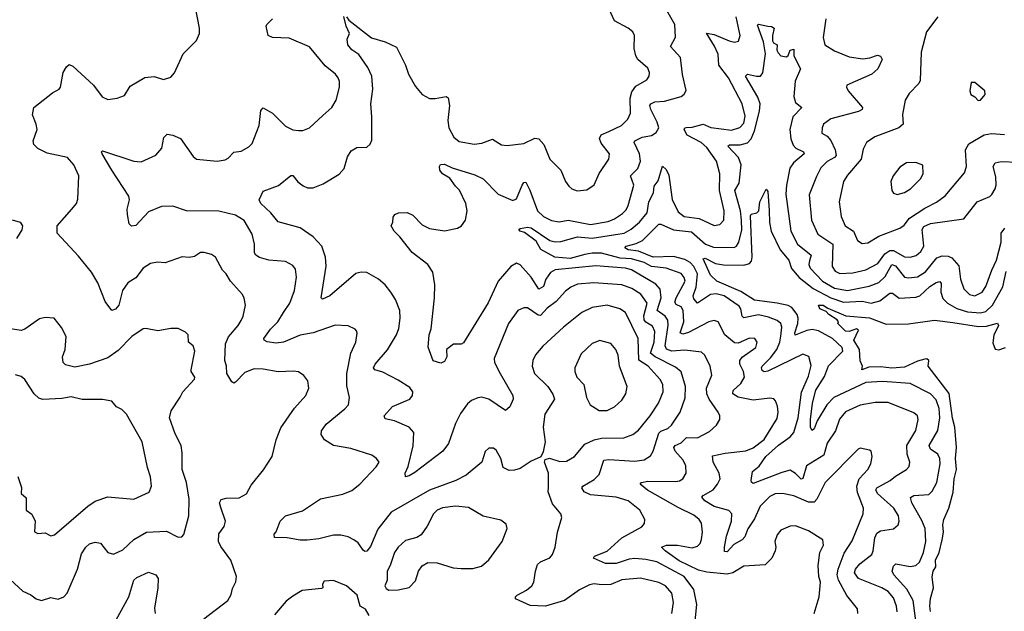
# Model space of a CAD drawing. Extents: x 1771496 to 1971148, y 471553 to 643630.
# Tile 511 of 656: x 1830797 to 1836124, y 634647 to 637850. Entities that reach past the tile are written whole.
import ezdxf

# ---------------------------------------------------------------- set-up
doc = ezdxf.new("R2010")
doc.units = 0

msp = doc.modelspace()

# ---------------------------------------------------------------- linework, layer by layer
at = {"layer": '0CON10XD'}
for points in [[(1831793.9, 634606.1), (1831923.8, 634705), (1831942.1, 634737.9), (1831948.7, 634771.3), (1831966, 634806), (1831970, 634835), (1831938.9, 634925), (1831885, 634998.6), (1831872.9, 635025), (1831874, 635066), (1831903.7, 635106.3), (1831911.1, 635135), (1831885, 635208.8), (1831878.9, 635235), (1831887.6, 635252.4), (1831915, 635260), (1831985, 635261.4), (1832025, 635282.5), (1832049.2, 635330.8), (1832116.1, 635413.9), (1832163.8, 635486.2), (1832185.5, 635575), (1832209.8, 635640.2), (1832283.1, 635746.9), (1832346, 635815), (1832360.8, 635855), (1832356, 635895), (1832334.2, 635924.2), (1832305, 635944), (1832278.3, 635948.3), (1832195, 635943.3), (1832115, 635958.9), (1832065, 635960), (1832015, 635940), (1831965, 635888.6), (1831955, 635882.9), (1831945, 635888.8), (1831917.4, 635935), (1831916.6, 635975), (1831906.5, 636005), (1831910.5, 636095), (1831926.7, 636133.3), (1831980, 636195), (1831995, 636222), (1832006.9, 636245), (1832018, 636305), (1832012.3, 636342.3), (1832002.7, 636362.7), (1831937.5, 636435), (1831915, 636473.8), (1831894.3, 636495), (1831856, 636565), (1831835, 636579.2), (1831795, 636590), (1831775, 636590), (1831742.3, 636567.7), (1831715, 636562), (1831675.9, 636565.9), (1831585, 636534.2), (1831543.1, 636536.9), (1831505, 636531.2), (1831465, 636504.2), (1831425, 636453.1), (1831382.9, 636425), (1831353.3, 636385), (1831333.1, 636305), (1831315, 636283.8), (1831295, 636276.2), (1831259.2, 636325), (1831220, 636425), (1831185, 636484), (1831115, 636570.8), (1831000, 636695), (1831000, 636735), (1831080, 636825), (1831104.4, 636855.6), (1831112.1, 636877.9), (1831117.5, 637005), (1831090, 637065), (1831055, 637104.3), (1830945, 637127.5), (1830895, 637152.9), (1830874.2, 637175), (1830870.8, 637195), (1830892.2, 637255), (1830886.7, 637285), (1830865.7, 637335), (1830873.8, 637375), (1830975, 637454), (1831011.2, 637475), (1831018, 637485), (1831031.9, 637565), (1831050, 637595), (1831065, 637607.5), (1831085, 637598.6), (1831196.3, 637496.3), (1831243.4, 637433.4), (1831275, 637418), (1831325, 637426), (1831365, 637440), (1831395, 637490), (1831475, 637537.5), (1831525, 637542), (1831575, 637526.7), (1831615, 637540), (1831635, 637562.5), (1831681.4, 637665), (1831753, 637737), (1831769.2, 637775), (1831769.2, 637805), (1831745.8, 637925)], [(1832565, 637865.6), (1832578.1, 637848.1), (1832701.3, 637751.3), (1832775, 637730), (1832835, 637702.2), (1832884.4, 637605), (1832900.6, 637555), (1832939.5, 637489.5), (1832975.5, 637445.5), (1833014.5, 637424.5), (1833045, 637422.9), (1833105, 637433.8), (1833115, 637426.7), (1833121.9, 637385), (1833113.6, 637305), (1833119.4, 637265), (1833145.6, 637215), (1833175, 637191.1), (1833255.6, 637175.6), (1833297.6, 637182.4), (1833355, 637202.9), (1833403.4, 637173.4), (1833435, 637169.4), (1833525, 637180), (1833585, 637209.5), (1833605.3, 637205.3), (1833632.9, 637175), (1833665.5, 637095.5), (1833725.7, 637035), (1833750.8, 636975), (1833768.7, 636948.7), (1833785, 636934.3), (1833813.4, 636923.4), (1833865, 636930), (1833905, 636956.2), (1833933, 637017), (1833984.4, 637095), (1833987.5, 637125), (1833942.2, 637182.2), (1833933.5, 637206.5), (1833942.8, 637227.2), (1833984.7, 637245.3), (1834052.4, 637277.6), (1834087.8, 637312.2), (1834101.3, 637345), (1834100.5, 637425), (1834109.5, 637460.5), (1834130, 637490), (1834189.4, 637525), (1834201.9, 637545), (1834204.3, 637565), (1834195, 637587.5), (1834140.8, 637635), (1834130, 637655), (1834121.9, 637695), (1834124, 637765), (1834113.8, 637785), (1834090, 637805), (1834016, 637845), (1833985, 637911.2)], [(1835095, 634635.6), (1835122.3, 634725), (1835128.9, 634805), (1835120, 634835), (1835117.5, 634895), (1835126.8, 634965), (1835146.2, 635005), (1835141.8, 635035), (1835065, 635082.5), (1834995, 635110), (1834965, 635108.6), (1834915, 635086), (1834895, 635061.2), (1834883.1, 635025), (1834888.1, 634995), (1834884.6, 634975.4), (1834865.6, 634935), (1834830.8, 634899.2), (1834715, 634892.2), (1834655, 634855.4), (1834625, 634848.1), (1834515, 634858.4), (1834470.4, 634870.4), (1834365, 634921.2), (1834290, 634975), (1834270, 634995), (1834296.7, 635005), (1834355.8, 635005.8), (1834435, 634991.3), (1834465, 634999.6), (1834478.5, 635015), (1834485.4, 635035.4), (1834491.5, 635075), (1834486.2, 635125), (1834473.6, 635145), (1834445, 635168.5), (1834358.8, 635208.8), (1834193.6, 635303.6), (1834154, 635335), (1834161.2, 635345), (1834195, 635352.4), (1834345, 635349.6), (1834366.7, 635353.3), (1834385.7, 635365), (1834403.3, 635395), (1834401.5, 635435), (1834386.2, 635465), (1834343.9, 635515), (1834335.6, 635535), (1834344.2, 635545), (1834375, 635559.1), (1834405, 635588.8), (1834465, 635586.7), (1834529.9, 635620.1), (1834566.9, 635655), (1834584.3, 635685), (1834584.3, 635705), (1834575.6, 635725), (1834526.6, 635795), (1834514.2, 635825), (1834513.1, 635855), (1834541.5, 635925), (1834533.1, 635975), (1834503.5, 636033.5), (1834485, 636051.2), (1834395, 636061.4), (1834325, 636055.2), (1834296.2, 636066.2), (1834289.7, 636085), (1834305.7, 636195.7), (1834303.8, 636223.8), (1834289.3, 636245), (1834245.2, 636275.2), (1834267.8, 636345), (1834261.6, 636391.6), (1834238.2, 636418.2), (1834106.6, 636496.6), (1834075, 636505.7), (1833915, 636517.1), (1833694.8, 636495.2), (1833668.8, 636481.2), (1833644, 636445), (1833630.4, 636405), (1833605, 636391.2), (1833565, 636456.5), (1833505, 636524), (1833485, 636532.5), (1833455, 636514.3), (1833386.5, 636435), (1833331.8, 636318.2), (1833198.8, 636101.2), (1833185.9, 636094.1), (1833145, 636094), (1833105.8, 636065), (1833108.6, 636025), (1833095, 636000), (1833075, 635990), (1833034.1, 636004.1), (1833007.3, 636077.3), (1833012.7, 636145), (1833023, 636177), (1833040.9, 636345), (1833042.9, 636415), (1833033, 636483), (1833005.2, 636525.2), (1832920.3, 636590.3), (1832854.2, 636675), (1832822.9, 636705), (1832806.7, 636735), (1832816.7, 636755), (1832818.3, 636781.7), (1832827.5, 636795), (1832847.5, 636805), (1832893.9, 636806.1), (1832925, 636792.5), (1832975, 636740.5), (1833015, 636719.6), (1833095, 636707.7), (1833165, 636721.2), (1833186.7, 636735), (1833208.9, 636765), (1833218.2, 636815), (1833210.5, 636855), (1833177.4, 636927.4), (1833155, 636948.2), (1833125, 636991.8), (1833083.8, 637015), (1833070.6, 637035), (1833068, 637055), (1833074.2, 637065.8), (1833095, 637068.5), (1833137.7, 637047.7), (1833259.1, 637010.9), (1833305, 636989.1), (1833385, 636906.1), (1833465, 636871.1), (1833485, 636880), (1833515, 636954), (1833525, 636968), (1833535, 636971.2), (1833557.7, 636927.7), (1833598.2, 636815), (1833630.5, 636785), (1833675, 636763.8), (1833715, 636756.2), (1833765, 636764.1), (1833885, 636741.8), (1833981.7, 636758.3), (1834015, 636772.3), (1834058.5, 636801.5), (1834078.3, 636821.7), (1834090, 636845), (1834120.6, 636955), (1834100.9, 637005), (1834141.5, 637045), (1834156.6, 637085), (1834150.9, 637125), (1834120.9, 637185), (1834125.3, 637194.7), (1834165, 637214.2), (1834215.8, 637224.2), (1834240.9, 637239.1), (1834255.5, 637264.5), (1834245.4, 637295), (1834211.1, 637365), (1834206.9, 637385), (1834211.5, 637395), (1834233.8, 637405), (1834285, 637409.1), (1834375.5, 637434.5), (1834393, 637447), (1834402.3, 637467.7), (1834383.6, 637553.6), (1834373.1, 637645), (1834318.9, 637705), (1834344.7, 637755.3), (1834342.1, 637825), (1834283.2, 637925)], [(1834325, 634636.2), (1834335.3, 634695.3), (1834325.4, 634745), (1834291.9, 634785), (1834255, 634803.3), (1834155, 634825.9), (1834055, 634817.5), (1833995, 634793.1), (1833945, 634790.4), (1833905, 634796.4), (1833879.1, 634790.9), (1833825, 634763.3), (1833744.7, 634705.3), (1833642.5, 634675), (1833558.3, 634678.3), (1833480, 634715), (1833478.8, 634725), (1833489.2, 634735), (1833538.6, 634761.4), (1833567.8, 634785), (1833579.1, 634805), (1833587.3, 634865), (1833599.3, 634900.7), (1833614.5, 634915.5), (1833665, 634937.1), (1833678.9, 634955), (1833694.3, 634995), (1833706.2, 635075), (1833730, 635155), (1833724, 635175), (1833679.1, 635229.1), (1833656.9, 635295), (1833657.6, 635317.6), (1833658.6, 635395), (1833636.2, 635455), (1833640, 635470), (1833663.6, 635476.4), (1833719.1, 635459.1), (1833755, 635460.6), (1833799.2, 635485), (1833855, 635552.3), (1833905.2, 635574.8), (1833945, 635584.8), (1834065, 635586.1), (1834114.3, 635605), (1834145, 635628.1), (1834207.5, 635705), (1834253.1, 635775), (1834279.2, 635835), (1834275.9, 635875), (1834261.8, 635901.8), (1834197.8, 635975), (1834146.2, 636006.2), (1834143.3, 636125), (1834074.5, 636265), (1834044, 636285), (1833975, 636304.6), (1833895, 636292.3), (1833838.9, 636265), (1833738.9, 636185), (1833626.7, 636083.3), (1833588.1, 636035), (1833573.1, 636005), (1833569.4, 635975), (1833583.1, 635935), (1833655.3, 635865.3), (1833682.1, 635822.1), (1833690, 635795), (1833637.8, 635715), (1833628.9, 635645), (1833640, 635565), (1833629.3, 635510.7), (1833616.4, 635483.6), (1833565, 635460.8), (1833505, 635420.9), (1833475, 635411.2), (1833445, 635410), (1833413.1, 635425), (1833400.5, 635475), (1833375, 635520), (1833360, 635530), (1833335, 635530), (1833315, 635512.5), (1833298, 635455), (1833212.5, 635385), (1833156, 635355), (1833013.6, 635303.6), (1832806.8, 635183.2), (1832735, 635092.5), (1832695, 634998.1), (1832675, 634972.9), (1832665, 634971.4), (1832655, 634979.2), (1832628.3, 635018.3), (1832605.7, 635035), (1832575, 635050.4), (1832535, 635059.6), (1832495, 635060), (1832415, 635038.8), (1832351.7, 635031.7), (1832315, 635031.9), (1832245, 635044.5), (1832175, 635046.2), (1832174.3, 635065), (1832185, 635077.5), (1832206.2, 635135), (1832235, 635163.8), (1832327.9, 635192.1), (1832424.5, 635255.5), (1832545, 635282.2), (1832595, 635301.5), (1832637.1, 635335), (1832725, 635430), (1832742.5, 635455), (1832727.5, 635475), (1832702.7, 635492.7), (1832589.4, 635529.4), (1832495, 635545.6), (1832445.4, 635575.4), (1832427.5, 635605), (1832430.5, 635625), (1832455, 635660), (1832557, 635743), (1832575.8, 635765), (1832581.9, 635805), (1832567.7, 635867.7), (1832567.2, 635935), (1832588.8, 636045), (1832615.8, 636105), (1832623.3, 636153.3), (1832620, 636165), (1832612.5, 636175), (1832575, 636192.5), (1832503.2, 636196.8), (1832385, 636155.4), (1832315, 636141.6), (1832223.8, 636105), (1832185, 636099.3), (1832135.6, 636105.6), (1832120, 636115), (1832118, 636125), (1832155, 636174.6), (1832194.7, 636215), (1832223.9, 636265), (1832258.2, 636315), (1832283.5, 636385), (1832295.6, 636455.6), (1832288.9, 636498.9), (1832275, 636520), (1832235, 636542), (1832145, 636548.6), (1832095, 636562.9), (1832075.3, 636575.3), (1832068.1, 636588.1), (1832067.9, 636635), (1832055, 636690), (1832012.4, 636762.4), (1831965, 636791.8), (1831875, 636813.1), (1831700, 636815), (1831625, 636840), (1831565, 636838.6), (1831495, 636810), (1831425, 636735.6), (1831402.1, 636732.1), (1831389.2, 636745), (1831380.6, 636795), (1831379.2, 636825), (1831390.5, 636875), (1831387.8, 636895), (1831296.1, 637036.1), (1831242.9, 637125), (1831240, 637135), (1831245, 637141.2), (1831414.6, 637084.6), (1831455, 637080), (1831533.9, 637116.1), (1831565.5, 637154.5), (1831577, 637213), (1831595, 637231.2), (1831625, 637225.7), (1831667, 637207), (1831735, 637108.8), (1831753.3, 637095), (1831866.3, 637083.7), (1831908.7, 637091.3), (1831925, 637100), (1831955, 637134), (1831995, 637138), (1832037.3, 637162.7), (1832055, 637180), (1832092.6, 637277.4), (1832101.2, 637358.8), (1832115, 637373.3), (1832165, 637344.2), (1832235, 637273.1), (1832275, 637254.4), (1832305, 637250), (1832329.1, 637250.9), (1832365, 637264.2), (1832437.8, 637332.2), (1832485.5, 637374.5), (1832508.6, 637415), (1832527.1, 637485), (1832527.5, 637515), (1832520.8, 637535), (1832506, 637555), (1832450.5, 637600.5), (1832365, 637704), (1832255, 637750), (1832165.6, 637754.4), (1832142, 637765), (1832130.8, 637815), (1832134.2, 637825), (1832165.3, 637854.7)], [(1834451.3, 634595), (1834461.3, 634685), (1834444.6, 634765), (1834392.7, 634835), (1834245.1, 634915.1), (1834185, 634928), (1834125, 634932.4), (1834095, 634928.8), (1834025, 634906), (1833966.1, 634906.1), (1833902.5, 634935), (1833906.2, 634945), (1833976.4, 634973.6), (1834054.8, 635045.2), (1834162.5, 635105), (1834177.3, 635122.7), (1834180, 635145), (1834152.2, 635195), (1834090, 635245), (1834025, 635264.7), (1833885, 635278.6), (1833851.1, 635295), (1833838.1, 635315), (1833844.3, 635325), (1833905, 635360.4), (1833932.5, 635387.5), (1833957.5, 635465), (1833985, 635470), (1834125, 635460), (1834175, 635467.5), (1834210.3, 635489.7), (1834225.3, 635514.7), (1834255, 635612.1), (1834266.7, 635623.3), (1834303.2, 635636.8), (1834323.8, 635655), (1834370, 635725), (1834397, 635803), (1834399.1, 635865), (1834375, 635944.4), (1834345, 635969.3), (1834235, 636025.8), (1834210.4, 636045), (1834230.2, 636105), (1834233, 636163), (1834221.7, 636191.7), (1834185, 636213), (1834175, 636225.6), (1834173.4, 636246.6), (1834191.6, 636315), (1834157.3, 636365), (1834109.5, 636395), (1834054.8, 636414.7), (1833904.2, 636425.8), (1833815, 636417.6), (1833778.3, 636401.7), (1833749.6, 636380.4), (1833700, 636325), (1833651.8, 636288.2), (1833615, 636249.1), (1833601.5, 636251.5), (1833545, 636290.5), (1833525, 636290.5), (1833492.5, 636275), (1833440.9, 636205), (1833364.5, 636015.5), (1833366.4, 635995), (1833396.2, 635935), (1833465.6, 635815), (1833466.9, 635795), (1833448.2, 635755), (1833425, 635734.2), (1833335, 635795.5), (1833296.8, 635806.8), (1833275, 635803.1), (1833241.5, 635788.5), (1833219.3, 635770.7), (1833182.2, 635717.8), (1833155, 635664), (1833117.3, 635555), (1833087.1, 635515), (1832935, 635398.8), (1832905, 635380), (1832884.2, 635375), (1832882.5, 635395), (1832899, 635431), (1832926.6, 635543.4), (1832929.7, 635615), (1832905, 635643.6), (1832825, 635677.9), (1832775, 635690), (1832768.6, 635705), (1832815, 635755.4), (1832908, 635795), (1832921.9, 635815), (1832924.2, 635835), (1832908.3, 635858.3), (1832845, 635898.9), (1832761.2, 635941.2), (1832718.8, 635955), (1832711.4, 635965), (1832720.5, 635985), (1832786.4, 636063.6), (1832835.3, 636144.7), (1832847.9, 636177.9), (1832855.5, 636235), (1832853.3, 636275), (1832830.6, 636335), (1832805.4, 636375.4), (1832774.5, 636414.5), (1832738, 636445), (1832675, 636480.8), (1832645, 636484.3), (1832615, 636475.7), (1832475.6, 636355), (1832435, 636338), (1832428, 636345), (1832454.6, 636515.4), (1832450.9, 636565), (1832432.3, 636625), (1832385, 636674.6), (1832315, 636723.8), (1832195, 636756.7), (1832155.2, 636805.2), (1832101.5, 636855), (1832093.5, 636875), (1832115, 636922.7), (1832197.9, 636952.1), (1832265, 637006), (1832275, 637006), (1832301.9, 636971.9), (1832330.1, 636950.1), (1832355, 636940), (1832385, 636939.2), (1832439.1, 636960.9), (1832525, 637014.2), (1832552.9, 637045), (1832571.3, 637108.7), (1832590.3, 637139.7), (1832622.1, 637157.9), (1832675, 637160), (1832693, 637177), (1832701.7, 637198.3), (1832703.1, 637325), (1832696.6, 637395), (1832708.4, 637475), (1832703.1, 637545), (1832680.8, 637590.8), (1832631.5, 637661.5), (1832595, 637687.1), (1832572.1, 637715), (1832568.5, 637745), (1832581.4, 637775), (1832562.9, 637815), (1832551.5, 637868.5)], [(1834705.6, 635035), (1834660.3, 635009.7), (1834625, 634969.1), (1834610.3, 634970.3), (1834609.6, 634995), (1834622, 635055), (1834648.8, 635135), (1834650.9, 635175), (1834633, 635193), (1834553.8, 635215), (1834503.8, 635245), (1834487.8, 635265), (1834495.6, 635275), (1834549.5, 635305), (1834573.3, 635335), (1834587.1, 635365), (1834581.9, 635395), (1834548.7, 635455), (1834545, 635488.6), (1834613.4, 635503.4), (1834725, 635515.4), (1834765, 635533.2), (1834825, 635577.9), (1834895, 635691.2), (1834900.9, 635725), (1834897.2, 635757.2), (1834886.8, 635786.8), (1834877, 635797), (1834855, 635802), (1834765, 635791.2), (1834685, 635807.2), (1834654.6, 635825), (1834656.6, 635843.4), (1834699.5, 635880.5), (1834718.4, 635915), (1834712.5, 635945), (1834693.9, 635985), (1834693.8, 636005), (1834706.5, 636023.5), (1834779.4, 636075), (1834787.5, 636105), (1834775, 636124.2), (1834745.6, 636125.6), (1834685, 636099.5), (1834665, 636100.5), (1834612.9, 636145), (1834575.7, 636215), (1834555, 636221.1), (1834525, 636214.5), (1834415, 636156), (1834385, 636148.6), (1834369.6, 636155), (1834390.3, 636215), (1834386.7, 636275), (1834376.1, 636295), (1834348.3, 636308.3), (1834341.5, 636321.5), (1834348.5, 636345), (1834397.1, 636435), (1834392.9, 636455), (1834375, 636476), (1834295.2, 636505.2), (1834215, 636514.5), (1834175, 636535.9), (1834106.9, 636555), (1834045, 636559.3), (1833945, 636586.2), (1833895, 636586.6), (1833855, 636578.8), (1833775, 636557.5), (1833692.5, 636565), (1833616.2, 636606.2), (1833591.5, 636651.5), (1833528.1, 636698.1), (1833504, 636705), (1833498, 636715), (1833505, 636720), (1833545, 636727.3), (1833565, 636723.5), (1833664.8, 636654.8), (1833695, 636647.5), (1833725, 636649.7), (1833815, 636674.8), (1833895, 636668.2), (1834067.5, 636695), (1834105, 636716.8), (1834149.7, 636755), (1834191.2, 636805), (1834201.4, 636865), (1834226.8, 636913.2), (1834230.1, 636949.9), (1834251.6, 636978.4), (1834275, 637057.5), (1834295, 637040), (1834308.9, 637008.9), (1834327.4, 636877.4), (1834359.2, 636809.2), (1834392.9, 636785), (1834473.4, 636773.4), (1834555, 636735.6), (1834585, 636741.9), (1834606.7, 636765), (1834608.2, 636815), (1834582.9, 636925), (1834585.5, 637015), (1834567.7, 637085), (1834515, 637158.9), (1834484.4, 637185), (1834408.9, 637225), (1834392.5, 637255), (1834395.5, 637264.5), (1834403.1, 637266.9), (1834435, 637267.8), (1834495, 637284.1), (1834536.8, 637266.8), (1834648.3, 637251.7), (1834693, 637267), (1834715, 637290.8), (1834721.3, 637328.7), (1834706.3, 637395), (1834632.7, 637535), (1834578.8, 637605), (1834575.4, 637664.6), (1834556.8, 637706.8), (1834513, 637777), (1834555, 637770.8), (1834635, 637735.9), (1834665, 637729.2), (1834685.4, 637734.6), (1834695.4, 637765), (1834673.3, 637865)], [(1835157.8, 637855), (1835143.5, 637753.5), (1835152.5, 637715), (1835205, 637681.1), (1835285, 637649.4), (1835359.1, 637639.1), (1835396.2, 637643.8), (1835438.6, 637658.6), (1835455, 637653.3), (1835464, 637635), (1835440, 637585), (1835407.5, 637555), (1835272.5, 637495), (1835270, 637485), (1835278.6, 637465), (1835357.1, 637375), (1835355.8, 637365), (1835335, 637352.9), (1835185.6, 637314.4), (1835146.2, 637285), (1835138, 637265), (1835136.2, 637236.2), (1835165, 637219.2), (1835185.8, 637195.8), (1835208.4, 637145), (1835213.9, 637115), (1835205, 637103.4), (1835165, 637082.1), (1835131.2, 637048.8), (1835107.7, 637002.2), (1835068.3, 636901.7), (1835081.5, 636765), (1835115, 636689.1), (1835196.6, 636635), (1835192.7, 636515), (1835208.3, 636488.3), (1835235, 636476), (1835305, 636480), (1835375, 636496.9), (1835439.8, 636530.2), (1835478, 636582), (1835505, 636600.5), (1835525, 636601.1), (1835585, 636567), (1835615, 636564.7), (1835646.6, 636573.4), (1835673.2, 636595), (1835689.4, 636625), (1835680.5, 636715), (1835689.2, 636730.8), (1835725, 636747.5), (1835905, 636772.5), (1835977.5, 636865), (1836045, 636893.1), (1836055.9, 636904.1), (1836075.5, 636935), (1836080.8, 636955), (1836078.8, 636998.8), (1836064.6, 637055), (1836074.6, 637075.4), (1836107.4, 637082.6), (1836195, 637079.1)], [(1835764, 637866), (1835702.9, 637785), (1835673.5, 637675), (1835669.1, 637520.9), (1835661.9, 637505), (1835608.9, 637451.1), (1835586.9, 637415), (1835573.7, 637336.3), (1835576.5, 637285), (1835554.2, 637265), (1835424, 637216), (1835378.6, 637185), (1835360.4, 637149.6), (1835349.6, 637095), (1835275, 637008.9), (1835254.6, 636975), (1835231.1, 636865), (1835242.2, 636785), (1835262.7, 636735), (1835308.9, 636705), (1835330, 636655), (1835355, 636637.8), (1835385, 636642.9), (1835445, 636678.4), (1835558.9, 636721.1), (1835581.7, 636738.3), (1835611.5, 636775), (1835695, 636830.3), (1835757.3, 636862.7), (1835803.8, 636896.2), (1835909.5, 637020.5), (1835919.5, 637055), (1835914.6, 637145), (1835932.3, 637177.7), (1836015, 637226.8), (1836055, 637233.6), (1836125, 637229.6)], [(1835544.1, 634645), (1835541.1, 634675), (1835525, 634720.5), (1835495.6, 634755), (1835461.9, 634775), (1835335, 634824.1), (1835314.1, 634855), (1835319.7, 634875), (1835342, 634905), (1835407.3, 634955), (1835415.3, 634975), (1835423.3, 635045), (1835435, 635070.9), (1835455, 635082.5), (1835525.4, 635094.6), (1835549.2, 635115), (1835554.5, 635135.5), (1835551.8, 635165), (1835526.2, 635205), (1835438.4, 635285), (1835429.7, 635305), (1835435, 635315.9), (1835506.7, 635355), (1835535, 635378.8), (1835595.6, 635414.4), (1835609.5, 635430.5), (1835612.5, 635455), (1835597.9, 635497.9), (1835596.9, 635545), (1835645, 635626), (1835658.9, 635685), (1835654.2, 635705), (1835635, 635722.5), (1835495, 635777.7), (1835425, 635778), (1835345, 635763.1), (1835265, 635726.5), (1835232.8, 635687.2), (1835210.4, 635625), (1835165, 635557.8), (1835148, 635492), (1835054.5, 635435.5), (1835035, 635365.6), (1835025, 635363.1), (1834995, 635393.1), (1834965, 635410.9), (1834920.9, 635399.1), (1834765, 635340), (1834755.7, 635345.7), (1834754.6, 635354.6), (1834761.1, 635405), (1834797.5, 635432.5), (1834834, 635485), (1834902.6, 635547.4), (1834965, 635591.1), (1834985.8, 635615), (1835008.1, 635695), (1835026.4, 635833.6), (1835065, 635920.6), (1835078.7, 635978.7), (1835067.2, 636027.2), (1835035, 636038.9), (1834845, 635947.5), (1834825, 635943.3), (1834815, 635950.5), (1834810, 635965), (1834813.4, 635975), (1834859.6, 636020.4), (1834893, 636065), (1834909.8, 636105), (1834915, 636136.7), (1834920, 636185), (1834915.8, 636205.8), (1834895, 636222.1), (1834849.1, 636239.1), (1834795, 636251.9), (1834715, 636235.4), (1834706.8, 636245), (1834699.5, 636285), (1834689.5, 636299.5), (1834607.7, 636355), (1834565, 636365.7), (1834535, 636362.6), (1834465, 636315.6), (1834445, 636338.2), (1834440.8, 636355), (1834457.6, 636402.4), (1834464.6, 636475), (1834445.2, 636515), (1834425, 636535.6), (1834395, 636552.1), (1834335, 636568.9), (1834225, 636565.2), (1834145, 636597.3), (1834089.2, 636605), (1834072, 636615), (1834078.8, 636625), (1834131.7, 636638.3), (1834166.9, 636655), (1834255, 636742.5), (1834265, 636743.6), (1834335, 636712.5), (1834431.6, 636701.6), (1834507.5, 636635), (1834551.6, 636618.4), (1834662.2, 636617.8), (1834675.7, 636624.3), (1834688.1, 636645), (1834703.5, 636713.5), (1834703.2, 636765), (1834696.5, 636815), (1834665.6, 636925), (1834689.6, 636965), (1834700.6, 637065), (1834685.9, 637105), (1834627.8, 637165), (1834637.2, 637172.8), (1834695, 637173.1), (1834735, 637183.5), (1834754.4, 637205.6), (1834772, 637248), (1834799.8, 637355), (1834803.2, 637395), (1834790.6, 637430.6), (1834724.6, 637545.4), (1834735, 637555.4), (1834784.2, 637544.2), (1834804.7, 637545.3), (1834817.9, 637562.1), (1834831.8, 637665), (1834820.8, 637730.8), (1834789.3, 637820.7), (1834795, 637826.9), (1834844.7, 637814.7), (1834864.2, 637814.2), (1834878.8, 637805), (1834869.2, 637765), (1834870, 637735), (1834875, 637724.2), (1834896, 637715), (1834893.3, 637685), (1834900.2, 637670.2), (1834915, 637654.3), (1834945, 637648.6), (1834954.4, 637655.6), (1834966.2, 637685), (1834985, 637690), (1834986.2, 637655), (1835022.1, 637585), (1834992.3, 637517.7), (1834985.2, 637435.3), (1834995, 637401.4), (1835028, 637375), (1834980.4, 637325), (1834964.1, 637255), (1834969.2, 637205), (1834981.3, 637171.3), (1834995.5, 637155), (1835038.1, 637135), (1835040.9, 637125), (1834983.1, 637075), (1834964.3, 637045.7), (1834946.3, 636955), (1834942.7, 636905), (1834969.1, 636705), (1835006, 636635), (1835079.2, 636575), (1835069.6, 636545)], [(1835983.1, 637413.1), (1835995, 637414.3), (1836020, 637445), (1836018.8, 637465), (1835965, 637510), (1835945, 637510), (1835937.5, 637465), (1835942.5, 637445), (1835965, 637432.5), (1835983.1, 637413.1)], [(1835545, 636904.2), (1835583.3, 636915), (1835616.2, 636935), (1835671.2, 636988.8), (1835686, 637015), (1835683, 637063), (1835645, 637078), (1835595, 637076), (1835558.3, 637051.7), (1835522, 637005), (1835510, 636975), (1835516.2, 636925), (1835525, 636911.2), (1835545, 636904.2)], [(1835655.9, 634515), (1835631.5, 634705), (1835596.3, 634766.3), (1835526.4, 634845), (1835518.2, 634865), (1835525, 634891.2), (1835537.5, 634905), (1835615, 634889.7), (1835645, 634894.7), (1835665, 634913.6), (1835686.4, 634965), (1835698.7, 635025), (1835696.3, 635095), (1835678.4, 635138.4), (1835623.1, 635235), (1835616.4, 635263.6), (1835635, 635274.6), (1835715, 635279.6), (1835733, 635297), (1835759.2, 635345), (1835776.4, 635445), (1835775.8, 635475), (1835765, 635497.9), (1835724.4, 635525), (1835716.9, 635545), (1835765, 635625.8), (1835775.2, 635694.8), (1835772.3, 635745), (1835755, 635792.5), (1835725.5, 635825), (1835615, 635880.3), (1835465, 635891.6), (1835375, 635885.6), (1835202.7, 635805), (1835163.3, 635765), (1835110.9, 635679.1), (1835095, 635635.7), (1835085, 635626.2), (1835075, 635642.5), (1835075.9, 635685.9), (1835086, 635775), (1835103.8, 635845), (1835151.2, 635918.8), (1835173.2, 635976.8), (1835250.9, 636055), (1835246.2, 636075), (1835193.8, 636125), (1835118.9, 636165), (1835085, 636173.1), (1835055, 636168.4), (1834992, 636142), (1834990, 636155), (1835007.5, 636205), (1835008.5, 636235), (1835002.7, 636255), (1834975, 636292.5), (1834955, 636302.7), (1834895, 636315.7), (1834772.5, 636332.5), (1834699.3, 636379.3), (1834568.1, 636435), (1834535, 636467.5), (1834494.4, 636555), (1834505, 636560), (1834561.2, 636531.2), (1834605, 636522.5), (1834715, 636520.7), (1834745, 636530.3), (1834756.2, 636543.8), (1834760.4, 636565), (1834751.6, 636788.4), (1834755, 636796.7), (1834784.6, 636805.4), (1834795.8, 636815), (1834801.1, 636865), (1834835, 636933.3), (1834845, 636920), (1834852.2, 636817.8), (1834853.2, 636753.2), (1834863.6, 636705), (1834911.7, 636605), (1834958.8, 636548.8), (1834973.2, 636503.2), (1835015, 636453.8), (1835090.8, 636395), (1835185.3, 636345), (1835255, 636321.9), (1835355, 636325.9), (1835404.4, 636315.6), (1835451.2, 636328.8), (1835505, 636370.6), (1835519.6, 636369.6), (1835555, 636342.3), (1835645, 636347.6), (1835666.8, 636355), (1835720.7, 636405), (1835755, 636426.9), (1835775, 636432.5), (1835782.5, 636422.5), (1835781, 636375), (1835791.5, 636341.5), (1835816.9, 636315), (1835866.9, 636286.9), (1835925, 636268.3), (1835995, 636262.5), (1836025, 636271), (1836059.8, 636305), (1836116.7, 636403.3), (1836135, 636486.8)], [(1830757.1, 636767.1), (1830799.2, 636755), (1830811.9, 636735), (1830808.1, 636711.9), (1830779.2, 636665)], [(1835069.6, 636545), (1835066.2, 636525), (1835073.1, 636505), (1835141.2, 636435), (1835205, 636396.2), (1835275, 636384.1), (1835392.9, 636407.1), (1835445, 636427.4), (1835480.4, 636459.6), (1835515, 636525.2), (1835535, 636518.1), (1835585, 636457.2), (1835605, 636451.9), (1835655, 636458.8), (1835697.3, 636485), (1835759.1, 636560.9), (1835788.1, 636571.9), (1835820.9, 636570.9), (1835840.7, 636560.7), (1835878.1, 636518.1), (1835886.7, 636445), (1835905, 636392.9), (1835935, 636362.9), (1835965, 636355.4), (1836003.5, 636375), (1836024.7, 636405), (1836056, 636494), (1836082.4, 636547.6), (1836106.3, 636645), (1836106.8, 636695), (1836127.6, 636722.4)], [(1835725, 634646.2), (1835720.4, 634675), (1835725, 634717.5), (1835741.4, 634775), (1835733.8, 634833.8), (1835740, 634865), (1835752.8, 634887.2), (1835751, 634925), (1835770.8, 634965), (1835787.8, 635035), (1835795.4, 635075.4), (1835791.8, 635115), (1835796.7, 635145), (1835824.5, 635205), (1835848.2, 635291.8), (1835852.2, 635365), (1835864.7, 635415), (1835859.4, 635475), (1835865.3, 635535), (1835857.3, 635645), (1835843.7, 635693.7), (1835826.2, 635826.2), (1835712.3, 635975), (1835715.3, 636005), (1835705, 636013.8), (1835695, 636013.3), (1835655, 636001.9), (1835585, 635969.6), (1835515, 635964.5), (1835455, 635970.6), (1835391.7, 635968.3), (1835354.2, 635954.2), (1835356.7, 635975), (1835344, 636004), (1835341.5, 636065), (1835309.4, 636115), (1835335, 636170), (1835325, 636177.1), (1835285, 636163.1), (1835265, 636164.4), (1835223.8, 636205), (1835226.7, 636215), (1835220, 636225), (1835175, 636254.2), (1835160.7, 636270.7), (1835125.7, 636285.7), (1835118.8, 636305), (1835145, 636305.3), (1835169.1, 636289.1), (1835267.4, 636247.4), (1835395, 636236.9), (1835485, 636201.5), (1835605, 636202.9), (1835746.5, 636223.5), (1835845, 636211.2), (1835985, 636188.8), (1836028.3, 636191.7), (1836086.9, 636206.9), (1836092.9, 636195), (1836066.8, 636143.2), (1836061.7, 636101.7), (1836075, 636067.1), (1836095, 636062.3), (1836130, 636075)], [(1830915, 634705.7), (1830965, 634721.4), (1831005, 634712.2), (1831036, 634725), (1831054.2, 634745), (1831109.2, 634875), (1831131.5, 634958.5), (1831154.4, 634995), (1831175, 635012.5), (1831205, 635022), (1831235, 635016.7), (1831275, 634966), (1831305, 634956), (1831355, 634980), (1831414.7, 635035.3), (1831483.7, 635076.3), (1831591.3, 635081.3), (1831655, 635048), (1831675, 635051.2), (1831685, 635063.3), (1831712.7, 635165), (1831713.9, 635255), (1831699.6, 635345), (1831676.5, 635415), (1831677.1, 635505), (1831671.4, 635545), (1831638, 635608), (1831607.1, 635695), (1831616.6, 635733.4), (1831665, 635806.2), (1831680.6, 635835), (1831742.9, 635905), (1831744.2, 635915), (1831725.7, 635945), (1831725.6, 635955), (1831744.4, 636055), (1831735, 636083.8), (1831711.2, 636105), (1831708.8, 636145), (1831695, 636158.8), (1831655, 636178), (1831615, 636178.1), (1831545, 636165.8), (1831478.8, 636178.8), (1831465, 636176), (1831404, 636136), (1831330.7, 636059.3), (1831275, 636020), (1831175, 635985.5), (1831095, 635968.8), (1831045, 635982.5), (1831032, 635995), (1831028.8, 636025), (1831042.5, 636065), (1831049.4, 636135), (1831024.1, 636184.1), (1830983.6, 636233.6), (1830935, 636238.8), (1830905, 636231.2), (1830825, 636175.6), (1830805, 636168.5), (1830675, 636187.1)], [(1833975, 635734.3), (1834015, 635754.3), (1834055, 635790), (1834077.1, 635825), (1834084.4, 635865), (1834042.3, 635975), (1834034.6, 636034.6), (1834023.3, 636065), (1833995, 636096.9), (1833935, 636112.9), (1833895, 636096.7), (1833835, 636042), (1833800.6, 635965), (1833801.1, 635945), (1833811.1, 635915), (1833848.9, 635875), (1833864.4, 635805), (1833884.2, 635765), (1833932.5, 635735), (1833975, 635734.3)], [(1830965, 635056), (1830985, 635061.2), (1831165, 635216.5), (1831205, 635243.5), (1831275, 635267.8), (1831415, 635254.3), (1831496.9, 635293.1), (1831510, 635325), (1831505.5, 635375), (1831488.9, 635425), (1831460, 635565), (1831375, 635713.8), (1831350.3, 635740.3), (1831321.2, 635755), (1831295.6, 635785.6), (1831245, 635794.4), (1831135, 635793.6), (1831075, 635807.8), (1831025, 635798.9), (1830923.2, 635793.2), (1830901.2, 635801.2), (1830875, 635824.3), (1830825, 635902.5), (1830805, 635918.1), (1830775, 635927.8)], [(1835332, 634635), (1835330, 634660), (1835272.9, 634732.9), (1835227.1, 634815), (1835220.2, 634845), (1835224.7, 634875), (1835257.4, 634962.6), (1835301.2, 635028.8), (1835361.2, 635175), (1835362.3, 635205), (1835330.1, 635290.1), (1835325.4, 635325), (1835338.8, 635365), (1835385, 635415.7), (1835402.2, 635445), (1835409.2, 635485), (1835403.8, 635513.8), (1835395, 635520), (1835345, 635530), (1835333.8, 635525), (1835155.5, 635345), (1835110.6, 635255), (1835095, 635238.4), (1835065, 635238.8), (1834985, 635272.4), (1834925, 635285.8), (1834885, 635283.4), (1834855, 635269.6), (1834803.4, 635216.6), (1834772.4, 635147.6), (1834736.9, 635093.1), (1834719.5, 635050.5), (1834705.6, 635035)], [(1830786.6, 635376.6), (1830807.6, 635317.6), (1830804.5, 635285), (1830831.7, 635261.7), (1830832.3, 635195), (1830862.4, 635172.4), (1830880.8, 635135), (1830878.1, 635078.1), (1830895, 635069.4), (1830935, 635072), (1830965, 635056)], [(1832795, 634762), (1832845, 634764.2), (1832905, 634776.7), (1832938.3, 634811.7), (1832954, 634865), (1832975, 634893.3), (1833005, 634911.2), (1833055, 634910), (1833143.2, 634883.2), (1833185, 634879.2), (1833248.3, 634878.3), (1833295, 634892.5), (1833335, 634926.2), (1833406.9, 635025), (1833433.8, 635095), (1833428.3, 635118.3), (1833400.5, 635140.5), (1833305, 635161.9), (1833225, 635209.1), (1833155, 635216.2), (1833085, 635208.2), (1833056, 635195), (1833036.7, 635175), (1833002.4, 635107.6), (1832968.7, 635061.3), (1832945, 635047.5), (1832885, 635030), (1832845, 634993.8), (1832825.8, 634965), (1832801.9, 634895), (1832784.5, 634865), (1832785.7, 634815), (1832772.9, 634785), (1832780.3, 634770.3), (1832795, 634762)], [(1831300, 634565), (1831388.4, 634725), (1831415, 634816), (1831430.2, 634829.8), (1831495, 634858.6), (1831533.8, 634845), (1831545.6, 634825), (1831543.8, 634775), (1831527.2, 634665), (1831529.6, 634635)], [(1830745, 634818.8), (1830815, 634756.2), (1830857, 634737), (1830885.5, 634715.5), (1830915, 634705.7)], [(1832687.3, 634625), (1832668.1, 634658.1), (1832638.8, 634675), (1832623.3, 634735), (1832565, 634785.8), (1832495, 634814), (1832445, 634811.2), (1832436, 634795), (1832437.5, 634775), (1832429.2, 634770.8), (1832325, 634760.8), (1832275, 634730), (1832238.5, 634701.5), (1832175, 634628)]]:
    msp.add_lwpolyline(points, dxfattribs=at)

doc.saveas('drawing.dxf')
